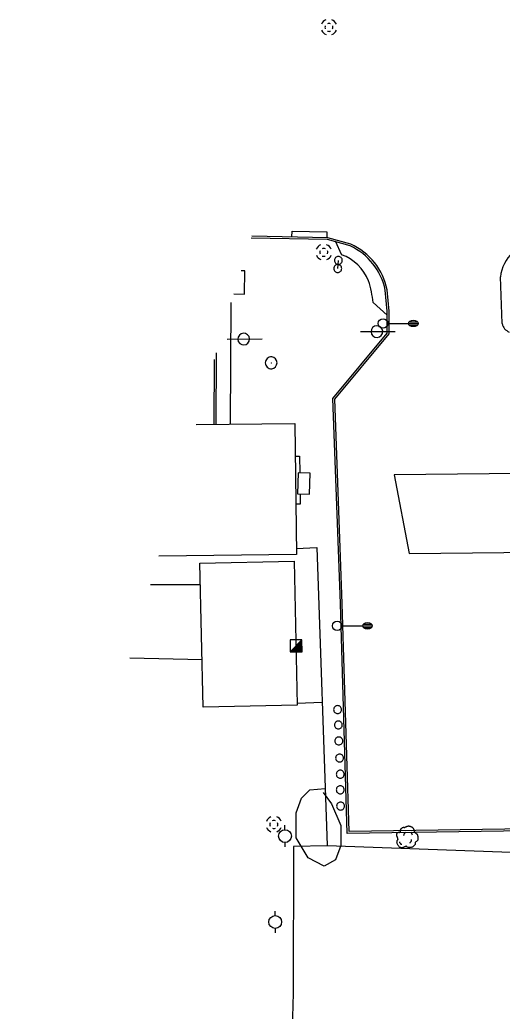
# Model space of a CAD drawing. Extents: x 2145380 to 2156929, y 139568 to 149130.
# Drawn here: x 2150414.2 to 2150565.2, y 147998.3 to 148308.6 of the extents above; entities that cross this region are included whole.
import ezdxf

# ---------------------------------------------------------------- set-up
doc = ezdxf.new("R2010")
doc.units = 0
for name, color, linetype in [('TOPO_Asphalt', 7, 'Continuous'), ('TOPO_Building', 7, 'Continuous'), ('TOPO_Concrete', 7, 'Continuous'), ('TOPO_Curb Back', 7, 'Continuous'), ('TOPO_DRAIN_Inlet Grate', 7, 'Continuous'), ('TOPO_DRAIN_Manhole', 7, 'Continuous'), ('TOPO_Fence', 7, 'Continuous'), ('TOPO_Light Pole', 7, 'Continuous'), ('TOPO_Misc', 7, 'Continuous'), ('TOPO_Misc Line', 7, 'Continuous'), ('TOPO_Power Pole', 7, 'Continuous'), ('TOPO_Sidewalk', 7, 'Continuous'), ('TOPO_Sign', 7, 'Continuous'), ('TOPO_Tree', 7, 'Continuous'), ('TOPO_Tree Line', 7, 'Continuous')]:
    doc.layers.add(name, color=color, linetype=linetype)

# ---------------------------------------------------------------- blocks, each defined once
blk = doc.blocks.new('MHEXST')
at = {"layer": 'TOPO_DRAIN_Manhole'}
for centre, radius, start, end in [((-0.1, 0.3), 12.7, 112.9748, 158.2636), ((-0.1, 0.1), 6.35, 157.9722, 204.161), ((-0.1, 0.1), 6.35, 66.1941, 113.691), ((-0.1, 0.3), 12.7, 22.0744, 68.6991), ((-0.1, 0.1), 6.35, 336.8023, 21.4046), ((-0.1, 0.3), 12.7, 202.6921, 248.1938), ((-0.1, 0.1), 6.35, 248.5791, 293.1995), ((-0.1, 0.3), 12.7, 291.7963, 337.3032)]:
    blk.add_arc(centre, radius, start, end, dxfattribs=at)
blk = doc.blocks.new('LP')
at = {"layer": 'TOPO_Light Pole'}
blk.add_line((3.81, 0), (20.32, 0), dxfattribs=at)
for points in [[(20.32, 0), (27.94, 0)], [(20.32, 0), (23.5, 0)], [(20.83, 1.27), (27.43, 1.27)], [(20.83, 1.27), (23.5, 1.27)], [(23.71, 1.27), (27.43, 1.27)], [(23.71, 0), (27.94, 0)], [(20.83, -1.27), (27.43, -1.27)], [(20.83, -1.27), (23.5, -1.27)], [(23.71, -1.27), (27.43, -1.27)]]:
    blk.add_lwpolyline(points, dxfattribs=at)
blk.add_circle((0, 0), 3.81, dxfattribs=at)
blk.add_ellipse((24.13, 0), major_axis=(3.81, 0), ratio=0.666667, dxfattribs=at)
blk = doc.blocks.new('POWPOL')
at = {"layer": 'TOPO_Power Pole'}
for p, q in [((0, 10.2), (0, 17.3)), ((0, -10.2), (0, -17.3))]:
    blk.add_line(p, q, dxfattribs=at)
blk.add_circle((0, 0), 10.2, dxfattribs=at)
blk = doc.blocks.new('POST')
at = {"layer": 'TOPO_Misc'}
for start, end in [(89.99996, 180.00004), (179.99996, 270.00004), (359.99996, 90.00004), (269.99996, 0.00004)]:
    blk.add_arc((-0.01, 0.03), 3.16, start, end, dxfattribs=at)
blk = doc.blocks.new('TREE')
at = {"layer": 'TOPO_Tree'}
for points in [[(-14.1, -0.4), (-14.2, 0.5), (-14.4, 1.4), (-14.6, 2.3), (-14.8, 3.2), (-15.5, 4), (-15.7, 4.9), (-15.8, 5.6), (-15.7, 6.3), (-15.7, 7), (-15.6, 7.9), (-15.7, 8.8), (-15.1, 9.7), (-14.6, 10.4), (-13.8, 10.5), (-13, 10.7), (-12.2, 11), (-11.1, 10), (-10.4, 10.7), (-9.4, 11.7), (-10.3, 13.3), (-9.8, 14.4), (-9.6, 15.1), (-9.3, 15.9), (-8.8, 16.5), (-8.2, 17.3), (-7.5, 17.7), (-6.7, 18.1), (-6.1, 18.4), (-5.6, 18.6), (-5.1, 18.7), (-4.5, 18.7), (-4, 18.5), (-3.5, 18.1)], [(-3.5, 17.6), (-3.1, 18.3), (-2.6, 18.8), (-1.9, 19.2), (-1, 19.7), (-0.2, 20), (0.7, 20.2), (1.6, 20.5), (2.5, 20.8), (3.4, 20.8), (4.1, 20.7), (4.8, 20.5), (5.5, 20.2), (6.4, 19.9), (7.3, 19.7), (8.2, 19.2), (9.4, 18.4), (10, 17.2), (10.8, 16), (11.2, 15.3), (11.6, 14.6), (11.9, 13.9), (12.2, 13.1), (11.4, 12), (11.9, 11.2), (12, 11), (12.2, 10.9), (12.4, 10.7), (12.9, 10.4), (13.5, 10), (14, 9.7), (14.7, 9.2), (15.4, 8.7), (16.1, 8.1), (16.7, 7.5), (16.9, 6.7), (17.1, 6), (17.6, 4.4), (17.7, 2.8), (17.7, 1.2), (17.7, -0.2), (17.8, -2.2), (16.6, -3), (15.5, -3.8), (14.3, -4.6), (13.2, -5.3)], [(13.2, -5.3), (13.3, -5.8), (13.4, -6.3), (13.4, -6.7), (13.8, -8.5), (12.2, -10), (10.8, -11.5), (10, -12.3), (9.1, -12.8), (8.2, -13.1), (6, -13.8), (3.3, -13.6), (1.3, -13.1), (0.5, -12.9), (-0.1, -11.4), (-0.8, -11.5), (-2, -11.6), (-3.3, -12.8), (-4.5, -13.1), (-6.1, -13.5), (-7.8, -14), (-9.3, -13.6), (-11.4, -13.1), (-12.8, -11.4), (-14.1, -9.4), (-15.3, -7.3), (-15.6, -5.1), (-15.1, -3), (-14.9, -1.9), (-13.9, -0.8), (-13.5, 0.1)], [(-4.2, 5.1), (-4.5, 6.1), (-4.3, 7.2), (-3.8, 8.2), (-3.3, 9.3), (-2.7, 10.3), (-1.6, 11)], [(5.9, 11.2), (6.5, 10.7), (7, 10.2), (7.4, 9.5), (7.9, 8.6), (8.3, 7.6), (8.5, 6.6)], [(-11.4, -4.5), (-11.5, -5.4), (-11, -6.3), (-10.1, -7.2), (-9.3, -8), (-8.5, -8.3), (-7.7, -8.1)], [(4.8, -6.3), (5.7, -5.7), (6.3, -4.9), (6.8, -3.9), (7.4, -2.8), (7.6, -1.7), (7.5, -0.6)]]:
    blk.add_open_spline(points, degree=3, dxfattribs=at)

msp = doc.modelspace()

# ---------------------------------------------------------------- linework, layer by layer
at = {"layer": 'TOPO_Asphalt'}
msp.add_line((2150471.25, 148108.33), (2150448.63, 148108.81), dxfattribs=at)
at = {"layer": 'TOPO_Building'}
msp.add_lwpolyline([(2150469.38, 148181.9), (2150500.3, 148182.28), (2150500.81, 148141.25), (2150457.69, 148140.72)], dxfattribs=at)
msp.add_lwpolyline([(2150500.05, 148139.19), (2150501.06, 148094.11), (2150471.58, 148093.45), (2150470.57, 148138.53)], close=True, dxfattribs=at)
at = {"layer": 'TOPO_Concrete'}
for points in [[(2150500.43, 148172.07), (2150501.8, 148172.06), (2150501.86, 148166.84)], [(2150501.95, 148160.21), (2150501.99, 148156.99), (2150500.61, 148156.97)]]:
    msp.add_lwpolyline(points, dxfattribs=at)
at = {"layer": 'TOPO_Curb Back'}
for p, q in [((2150565.19, 148213.52), (2150564.66, 148228.15)), ((2150475.04, 148181.97), (2150475.17, 148202.27))]:
    msp.add_line(p, q, dxfattribs=at)
for points in [[(2150517.62, 148237.85), (2150510.59, 148239.83), (2150486.68, 148240.29)], [(2150517.82, 148238.42), (2150510.68, 148240.43), (2150486.86, 148240.89)], [(2150696.41, 148056.36), (2150642.59, 148055.81), (2150516.69, 148053.89), (2150514.58, 148125.92), (2150512.22, 148190.08), (2150529.2, 148210.52), (2150529.24, 148217.41), (2150528.62, 148223.99)], [(2150696.94, 148056.97), (2150642.58, 148056.41), (2150517.27, 148054.5), (2150515.18, 148125.94), (2150512.83, 148189.87), (2150529.8, 148210.3), (2150529.84, 148217.43), (2150529.21, 148224.08)], [(2150475.64, 148181.98), (2150475.78, 148204.37), (2150475.78, 148204.43)]]:
    msp.add_lwpolyline(points, dxfattribs=at)
for centre, radius, start, end in [((2150509.49, 148220.11), 19.52, 11.4863, 65.3991), ((2150509.49, 148220.11), 20.12, 11.3938, 65.5331), ((2150576.83, 148226.75), 12.25, 92.6769, 173.4344), ((2150568.84, 148214.39), 3.75, 193.4084, 248.3607)]:
    msp.add_arc(centre, radius, start, end, dxfattribs=at)
at = {"layer": 'TOPO_DRAIN_Inlet Grate'}
msp.add_lwpolyline([(2150499.39, 148240.65), (2150499.46, 148242.44), (2150510.34, 148242.28), (2150510.3, 148240.43)], dxfattribs=at)
at = {"layer": 'TOPO_Fence'}
for p, q in [((2150470.72, 148131.79), (2150455.16, 148131.8)), ((2150508.9, 148094.93), (2150501.04, 148094.66))]:
    msp.add_line(p, q, dxfattribs=at)
for points in [[(2150500.78, 148143.14), (2150507.23, 148143.48), (2150510.44, 148050.12), (2150510.42, 148050.01), (2150499.86, 148049.83), (2150499.75, 148003.92), (2150499.4, 147988.85), (2150414.21, 147987.59)], [(2150834.68, 148053.07), (2150765.94, 148052.36), (2150698.89, 148051.73), (2150576.56, 148047.62), (2150510.42, 148050.01)]]:
    msp.add_lwpolyline(points, dxfattribs=at)
at = {"layer": 'TOPO_Misc'}
for p, q in [((2150492.95, 148201.22), (2150492.93, 148201.22)), ((2150492.95, 148201.22), (2150492.95, 148201.23)), ((2150492.95, 148201.22), (2150492.95, 148201.2)), ((2150492.95, 148201.22), (2150492.97, 148201.22)), ((2150498.82, 148110.75), (2150502.55, 148114.5)), ((2150500.1, 148112.05), (2150502.56, 148112.05)), ((2150500.28, 148112.23), (2150502.55, 148112.23)), ((2150500.47, 148112.42), (2150502.55, 148112.42)), ((2150500.66, 148112.6), (2150502.55, 148112.6)), ((2150500.84, 148112.78), (2150502.55, 148112.78)), ((2150501.03, 148112.97), (2150502.55, 148112.97)), ((2150501.21, 148113.16), (2150502.55, 148113.16)), ((2150501.4, 148113.35), (2150502.55, 148113.35)), ((2150501.59, 148113.53), (2150502.55, 148113.53)), ((2150501.78, 148113.72), (2150502.55, 148113.72)), ((2150501.97, 148113.91), (2150502.55, 148113.91)), ((2150502.15, 148114.1), (2150502.55, 148114.1)), ((2150502.34, 148114.29), (2150502.55, 148114.29)), ((2150502.52, 148114.47), (2150502.55, 148114.47)), ((2150498.97, 148110.92), (2150502.56, 148110.92)), ((2150499.16, 148111.11), (2150502.56, 148111.11)), ((2150499.35, 148111.29), (2150502.56, 148111.29)), ((2150499.54, 148111.48), (2150502.56, 148111.48)), ((2150499.72, 148111.66), (2150502.56, 148111.66)), ((2150499.91, 148111.85), (2150502.56, 148111.85))]:
    msp.add_line(p, q, dxfattribs=at)
msp.add_lwpolyline([(2150502.56, 148110.76), (2150502.55, 148114.5), (2150498.81, 148114.5), (2150498.82, 148110.75), (2150502.56, 148110.76)], dxfattribs=at)
for centre, radius, start, end in [((2150492.94, 148201.26), 1.87, 85.9623, 180), ((2150492.87, 148201.26), 1.88, 276.2662, 83.7338), ((2150492.94, 148201.26), 1.87, 180, 274.0377)]:
    msp.add_arc(centre, radius, start, end, dxfattribs=at)
at = {"layer": 'TOPO_Misc Line'}
for points in [[(2150504.93, 148160.12), (2150505.15, 148166.74), (2150501.4, 148166.86), (2150501.19, 148160.24)], [(2150580.94, 148166.69), (2150531.45, 148166.21), (2150536.15, 148141.57), (2150585.61, 148142.05)]]:
    msp.add_lwpolyline(points, close=True, dxfattribs=at)
at = {"layer": 'TOPO_Sidewalk'}
msp.add_line((2150480.17, 148182.04), (2150480.41, 148220.18), dxfattribs=at)
for points in [[(2150512.92, 148239.49), (2150514.93, 148235.11)], [(2150481.24, 148222.84), (2150484.58, 148222.79), (2150484.63, 148230.04), (2150483.47, 148230.01)], [(2150524.85, 148220.1), (2150529.23, 148216.19)]]:
    msp.add_lwpolyline(points, dxfattribs=at)
for centre, radius, start, end in [((2150509.91, 148221.49), 14.52, 21.8847, 69.7706), ((2150487.4, 148215.61), 37.72, 6.8352, 17.4192)]:
    msp.add_arc(centre, radius, start, end, dxfattribs=at)
at = {"layer": 'TOPO_Sign'}
for points in [[(2150513.74, 148230.77), (2150513.94, 148233.31)], [(2150479.16, 148208.68), (2150490.04, 148208.73)], [(2150520.89, 148211.02), (2150531.77, 148211.08)]]:
    msp.add_lwpolyline(points, dxfattribs=at)
for centre, start, end in [((2150526.02, 148211.04), 47.4196, 227.4196), ((2150526.02, 148211.04), 227.4196, 47.4196), ((2150484.29, 148208.7), 47.4196, 227.4196), ((2150484.29, 148208.7), 227.4196, 47.4196)]:
    msp.add_arc(centre, 1.84, start, end, dxfattribs=at)
at = {"layer": 'TOPO_Tree Line'}
msp.add_lwpolyline([(2150509.14, 148066.76), (2150511.79, 148063.21), (2150514.73, 148056.44), (2150514.71, 148050.12), (2150513.03, 148045.69), (2150509.52, 148043.7), (2150504.44, 148046.34), (2150500.75, 148052.53), (2150500.73, 148060.43), (2150502.39, 148064.96), (2150505.01, 148067.6), (2150509.83, 148067.96)], dxfattribs=at)

# ---------------------------------------------------------------- block references
at = {"layer": 'TOPO_DRAIN_Manhole', "xscale": 0.19685000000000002, "yscale": 0.19685000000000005}
for p in [(2150511.02, 148306.26), (2150509.38, 148235.83), (2150493.75, 148056.73)]:
    msp.add_blockref('MHEXST', p, dxfattribs=at)
at = {"layer": 'TOPO_Light Pole', "xscale": 0.39370000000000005, "yscale": 0.3937000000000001}
for p in [(2150527.92, 148213.58), (2150513.56, 148118.92)]:
    msp.add_blockref('LP', p, dxfattribs=at)
at = {"layer": 'TOPO_Misc', "xscale": 0.39370000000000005, "yscale": 0.3937000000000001}
for p in [(2150513.94, 148233.31), (2150513.74, 148230.77), (2150513.71, 148092.69), (2150513.94, 148087.87), (2150514.08, 148082.86), (2150514.34, 148077.53), (2150514.53, 148072.46), (2150514.53, 148067.58), (2150514.65, 148062.5)]:
    msp.add_blockref('POST', p, dxfattribs=at)
at = {"layer": 'TOPO_Power Pole', "xscale": 0.19685000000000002, "yscale": 0.19685000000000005}
for p in [(2150497.21, 148053.1), (2150494.17, 148026.22)]:
    msp.add_blockref('POWPOL', p, dxfattribs=at)
at = {"layer": 'TOPO_Tree', "xscale": 0.19685000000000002, "yscale": 0.19685000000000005}
msp.add_blockref('TREE', (2150535.34, 148052.18), dxfattribs=at)

doc.saveas('drawing.dxf')
